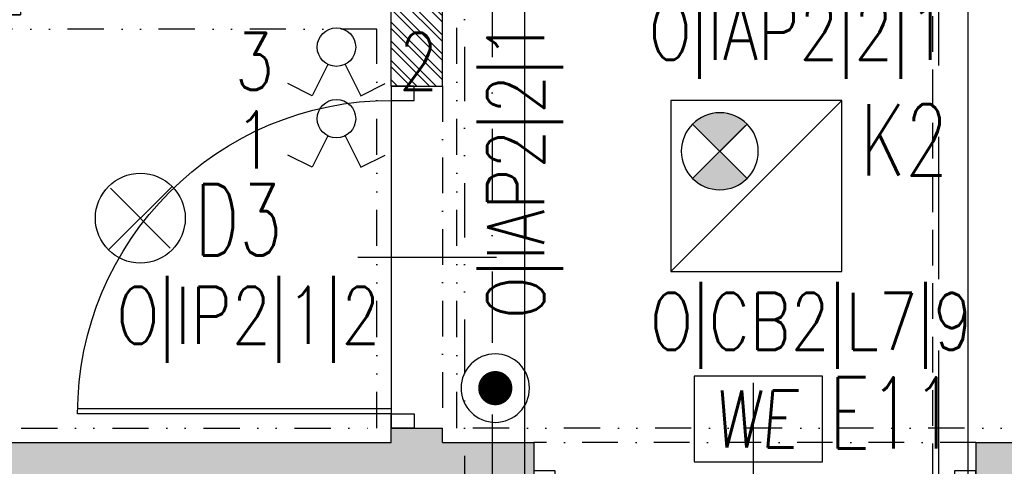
# Model space of a CAD drawing. Extents: x 41755 to 123924, y -112333 to 86187.
# Tile 388 of 582: x 110073 to 110418, y 35634 to 35790. Entities that reach past the tile are written whole.
import ezdxf
from ezdxf.enums import TextEntityAlignment as Align

# ---------------------------------------------------------------- set-up
doc = ezdxf.new("R2010")
doc.units = 0
doc.header["$LTSCALE"] = 50
for name, pattern in [('DASHDOT', [1, 0.5, -0.25, 0, -0.25]), ('DASHED', [0.75, 0.5, -0.25]), ('DASHED2', [0.375, 0.25, -0.125]), ('DIVIDE', [31.75, 12.7, -6.35, 0, -6.35, 0, -6.35])]:
    doc.linetypes.add(name, pattern=pattern)
doc.layers.get('0').update_dxf_attribs({"color": 101, "linetype": 'CONTINUOUS'})
for name, color, linetype in [('Drz---drzwi', 5, 'CONTINUOUS'), ('E-90', 6, 'CONTINUOUS'), ('E35', 6, 'CONTINUOUS'), ('E50', 3, 'CONTINUOUS'), ('Ins-co', 2, 'CONTINUOUS'), ('Ins-went', 141, 'CONTINUOUS'), ('Mw-cr-rury', 160, 'DIVIDE'), ('Mw-rury', 160, 'CONTINUOUS'), ('Mw-wc-rury', 160, 'DASHDOT'), ('Sc-beton', 7, 'CONTINUOUS'), ('Sc-beton-hatch', 86, 'CONTINUOUS'), ('Sc-cegla pustak', 42, 'CONTINUOUS'), ('Sc-cegla pustak-hatch', 8, 'CONTINUOUS'), ('Sc-nadproza kon', 5, 'DASHED2'), ('Suf-widok', 8, 'CONTINUOUS')]:
    doc.layers.add(name, color=color, linetype=linetype)
doc.styles.add('ROMANS', font='romans', dxfattribs={"width": 0.85})

# ---------------------------------------------------------------- blocks, each defined once
blk = doc.blocks.new('_GJKHGJ')
at = {"ltscale": 25}
for p, q in [((-8, -5), (-8, 0)), ((-8, 0), (-8, -5)), ((0, 0), (-8, 0)), ((0, -5), (0, 0)), ((0, -5), (0, 0)), ((-8, -115), (-7.999999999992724, -4.999999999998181)), ((-8, -5), (0, -5)), ((-19.69999999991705, -60), (28.89999999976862, -60)), ((-8, -115), (0, -115)), ((-8, -120), (-8, -115)), ((0, -115), (0, -120)), ((0, -115), (0, -120)), ((0, -120), (-8, -120))]:
    blk.add_line(p, q, dxfattribs=at)
at = {"ltscale": 7}
for p, q in [((-8, -5), (-118, -4.999999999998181)), ((-8, -6.799999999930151), (-117.985271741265, -6.799999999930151))]:
    blk.add_line(p, q, dxfattribs=at)
blk.add_arc((-8, -5), 110, 180, 270)
blk = doc.blocks.new('_FKJHKH')
at = {"ltscale": 7}
for p, q in [((5, 8), (5.000000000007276, 108)), ((6.799999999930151, 8), (6.799999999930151, 107.9837986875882))]:
    blk.add_line(p, q, dxfattribs=at)
at = {"ltscale": 25}
for p, q in [((55.00000000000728, 19.69999999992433), (55.00000000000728, -28.89999999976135)), ((5, 8), (0, 8)), ((0, 8), (5, 8)), ((0, 0), (0, 8)), ((105.0000000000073, 8), (5, 8)), ((5, 8), (5, 0)), ((105.0000000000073, 8), (105.0000000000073, 0)), ((110.0000000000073, 8), (105.0000000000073, 8)), ((110.0000000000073, 0), (110.0000000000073, 8)), ((5, 0), (0, 0)), ((5, 0), (0, 0)), ((105.0000000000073, 0), (110.0000000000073, 0)), ((105.0000000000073, 0), (110.0000000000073, 0))]:
    blk.add_line(p, q, dxfattribs=at)
blk.add_arc((5, 8), 100, 0, 90)
blk = doc.blocks.new('_DKGJHF')
at = {"ltscale": 7}
for p, q in [((-21.08464803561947, -77.00000000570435), (35.91535196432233, -77.00000000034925)), ((-4.999999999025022, -147.4999999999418), (-104.999999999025, -147.5000000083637)), ((-4.999999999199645, -145.5), (-104.9799979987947, -145.5000000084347))]:
    blk.add_line(p, q, dxfattribs=at)
for points in [[(5, -7.5), (5, 0), (-5, 0), (-4.999999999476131, -7.5)], [(5.000000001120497, -155), (5.000000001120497, -147.5), (-4.999999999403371, -147.5), (-4.999999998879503, -155)]]:
    blk.add_lwpolyline(points, close=True, dxfattribs=at)
for points in [[(-44.99999999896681, -7.500000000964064), (-4.999999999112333, -7.5)], [(-4.999999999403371, -147.4999999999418), (-4.999999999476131, -7.500000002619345)]]:
    blk.add_lwpolyline(points, dxfattribs=at)
for centre, radius, start, end in [((-4.999999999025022, -7.5), 39.99999999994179, 180.0000000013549, 269.9999999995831), ((-4.999999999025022, -147.4999999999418), 100, 90.00000000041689, 180.0000000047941)]:
    blk.add_arc(centre, radius, start, end)
blk = doc.blocks.new('we')
at = {"layer": 'E35', "ltscale": 0.2}
blk.add_lwpolyline([(44.99999999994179, 30.00000000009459), (-1.455191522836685e-09, 30.00000000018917), (0, 0), (44.9999999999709, 5.093170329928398e-11)], close=True, dxfattribs=at)
at = {"layer": 'E35', "ltscale": 0.2, "style": 'ROMANS', "oblique": 5, "width": 0.8}
blk.add_text('WE', height=20, dxfattribs=at).set_placement((21.44186387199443, 15.00000000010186), align=Align.MIDDLE_CENTER)
blk = doc.blocks.new('opr_kas_inw')
at = {"layer": 'E35'}
h = blk.add_hatch(color=256, dxfattribs=at)
edge = h.paths.add_edge_path()
edge.add_line((-12.76970681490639, -12.13742555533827), (-3.22376526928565, -21.68336710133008))
edge.add_ellipse((-12.76970681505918, -12.13742555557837), major_axis=(-9.545941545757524, 9.545941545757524), ratio=1, start_angle=90.00000000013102, end_angle=180.0000000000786, ccw=False)
edge.add_line((-22.31564836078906, -21.68336710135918), (-12.76970681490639, -12.13742555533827))
edge = h.paths.add_edge_path()
edge.add_line((-3.223765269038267, -2.591484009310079), (-12.76970681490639, -12.13742555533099))
edge.add_line((-12.76970681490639, -12.13742555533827), (-22.31564836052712, -2.591484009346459))
edge.add_ellipse((-12.76970681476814, -12.13742555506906), major_axis=(-9.545941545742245, 9.545941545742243), ratio=1, start_angle=-89.99999999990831, end_angle=1.1789325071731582e-10, ccw=False)
for p, q in [((-30.00000000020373, 29.9999999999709), (30.00000000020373, -29.9999999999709)), ((-22.31564836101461, -21.68336710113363), (-3.223765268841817, -2.591484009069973)), ((-22.31564836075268, -2.591484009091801), (-3.223765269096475, -21.68336710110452))]:
    blk.add_line(p, q, dxfattribs=at)
at = {"layer": 'E35', "linetype": 'Continuous', "ltscale": 0.3}
blk.add_line((-21.76970681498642, -3.137425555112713), (-3.769706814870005, -21.13742555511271), dxfattribs=at)
blk.add_lwpolyline([(-30.00000000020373, 29.9999999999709), (30.00000000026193, 29.9999999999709), (30.00000000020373, -29.9999999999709), (-30.00000000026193, -29.99999999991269)], close=True, dxfattribs=at)
at = {"layer": 'E35'}
blk.add_circle((-12.76970681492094, -12.13742555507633), 13.49999999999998, dxfattribs=at)
blk = doc.blocks.new('E-90Przycisk')
at = {"layer": 'E35', "const_width": 3}
blk.add_lwpolyline([(1.5, 1.455191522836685e-11, -1), (-1.5, 1.091393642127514e-11, -1)], format="xyb", close=True, dxfattribs=at)
at = {"layer": 'E35'}
blk.add_circle((1.818989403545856e-12, 1.455191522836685e-11), 5.999999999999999, dxfattribs=at)

msp = doc.modelspace()

# ---------------------------------------------------------------- hatches: boundary and pattern name
at = {"layer": 'Sc-beton-hatch'}
h = msp.add_hatch(dxfattribs=at)
h.set_pattern_fill('ANSI33', color=256, angle=-1.272221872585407e-14, style=0)
h.set_pattern_definition([(44.99999999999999, (48983.41854682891, 565.4779691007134), (-4.490128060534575, 4.490128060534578), []), (44.99999999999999, (48987.90867682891, 565.4779691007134), (-4.490128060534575, 4.490128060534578), [3.175, -1.5875])])
h.paths.add_polyline_path([(111132.966002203, 35834.94990531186), (111112.966002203, 35834.94990531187), (111112.966002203, 35791.94990531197), (111132.966002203, 35791.94990531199)])
h.paths.add_polyline_path([(111210.966002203, 35621.94990531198), (111210.966002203, 35641.94990531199), (110460.966002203, 35641.94990531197), (110460.966002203, 35646.94990531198), (110440.966002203, 35646.94990531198), (110440.966002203, 35641.94990531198), (110407.966002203, 35641.94990531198), (110407.966002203, 35621.94990531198)])
h.paths.add_polyline_path([(110440.966002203, 35766.94990531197), (110460.966002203, 35766.94990531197), (110460.966002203, 35956.94990531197), (110440.966002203, 35956.94990531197)])
h.paths.add_polyline_path([(110252.966002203, 35621.94990531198), (110252.966002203, 35641.94990531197), (110220.966002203, 35641.94990531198), (110220.966002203, 35646.94990531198), (110202.966002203, 35646.94990531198), (110202.966002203, 35641.94990531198), (109170.9660022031, 35641.94990531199), (109170.9660022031, 35621.94990531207), (109570.966002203, 35621.94990531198), (109570.966002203, 35579.94990531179), (109590.966002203, 35579.94990531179), (109590.966002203, 35621.94990531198)])
h.paths.add_polyline_path([(109670.966002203, 35791.94990531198), (109690.966002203, 35791.94990531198), (109690.966002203, 35834.94990531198), (109670.966002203, 35834.94990531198)])
h.paths.add_polyline_path([(109690.966002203, 36078.94990531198), (109670.966002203, 36078.94990531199), (109670.966002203, 35934.94990531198), (109690.966002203, 35934.94990531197)])
h.paths.add_polyline_path([(109670.966002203, 36178.94990531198), (109690.966002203, 36178.94990531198), (109690.966002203, 36221.94990531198), (109670.966002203, 36221.94990531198)])
h.paths.add_polyline_path([(109570.966002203, 36391.94990531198), (109570.966002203, 36371.94990531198), (110202.966002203, 36371.94990531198), (110202.966002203, 36391.94990531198)])
h.paths.add_polyline_path([(109670.966002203, 36584.94990531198), (109670.966002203, 36541.94990531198), (109690.966002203, 36541.94990531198), (109690.966002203, 36584.94990531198)])
h.paths.add_polyline_path([(109690.966002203, 36828.94990531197), (109670.966002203, 36828.94990531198), (109670.966002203, 36684.94990531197), (109690.966002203, 36684.94990531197)])
h.paths.add_polyline_path([(109670.966002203, 36928.94990531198), (109690.966002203, 36928.94990531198), (109690.966002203, 36971.94990531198), (109670.966002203, 36971.94990531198)])
at = {"layer": 'Sc-cegla pustak-hatch'}
h = msp.add_hatch(dxfattribs=at)
h.set_pattern_fill('ANSI32', color=256, scale=0.5, angle=89.99999999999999, style=0)
h.set_pattern_definition([(135, (48983.41854682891, 565.4779691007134), (-3.367596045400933, -3.367596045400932), []), (135, (48983.41854682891, 567.7230341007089), (-3.367596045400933, -3.367596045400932), [])])
h.paths.add_polyline_path([(111240.966002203, 38471.94990531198), (111210.966002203, 38471.94990531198), (111210.966002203, 38496.94990531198), (111192.966002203, 38496.94990531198), (111192.966002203, 38471.94990531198), (111132.966002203, 38471.94990531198), (111132.966002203, 38453.94990531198), (111240.966002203, 38453.94990531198)])
h.paths.add_polyline_path([(111112.966002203, 38265.94990531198), (110486.966002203, 38265.94990531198), (110486.966002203, 38247.94990531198), (111112.966002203, 38247.94990531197)])
h.paths.add_polyline_path([(110220.966002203, 38496.94990531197), (110202.966002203, 38496.94990531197), (110202.966002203, 38306.94990531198), (110220.966002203, 38306.94990531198)])
h.paths.add_polyline_path([(110176.966002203, 38265.94990531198), (109690.966002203, 38265.94990531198), (109690.966002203, 38247.94990531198), (110176.966002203, 38247.94990531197)])
h.paths.add_polyline_path([(109670.966002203, 38471.94990531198), (109588.966002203, 38471.94990531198), (109588.966002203, 38496.94990531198), (109570.966002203, 38496.94990531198), (109570.966002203, 38471.94990531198), (109540.966002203, 38471.94990531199), (109540.966002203, 38453.94990531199), (109670.966002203, 38453.94990531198)])
h.paths.add_polyline_path([(109670.966002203, 38059.94990531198), (109540.966002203, 38059.94990531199), (109540.966002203, 38041.94990531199), (109570.966002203, 38041.94990531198), (109570.966002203, 38016.94990531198), (109588.966002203, 38016.94990531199), (109588.966002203, 38041.94990531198), (109670.966002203, 38041.94990531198)])
h.paths.add_polyline_path([(110220.966002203, 38206.94990531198), (110202.966002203, 38206.94990531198), (110202.966002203, 38016.94990531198), (110220.966002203, 38016.94990531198)])
h.paths.add_polyline_path([(110220.966002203, 37896.94990531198), (110202.966002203, 37896.94990531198), (110202.966002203, 37891.94990531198), (110202.966002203, 37871.94990531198), (110202.966002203, 37866.94990531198), (110220.966002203, 37866.94990531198)])
h.paths.add_polyline_path([(109588.966002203, 37916.94990531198), (109570.966002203, 37916.94990531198), (109570.966002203, 37891.94990531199), (109588.966002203, 37891.94990531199)])
h.paths.add_polyline_path([(109588.966002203, 37871.94990531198), (109570.966002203, 37871.94990531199), (109570.966002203, 37846.94990531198), (109588.966002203, 37846.94990531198)])
h.paths.add_polyline_path([(109670.966002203, 37721.94990531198), (109588.966002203, 37721.94990531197), (109588.966002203, 37746.94990531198), (109570.966002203, 37746.94990531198), (109570.966002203, 37721.94990531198), (109540.966002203, 37721.94990531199), (109540.966002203, 37703.94990531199), (109670.966002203, 37703.94990531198)])
h.paths.add_polyline_path([(109670.966002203, 37309.94990531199), (109540.966002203, 37309.94990531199), (109540.966002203, 37291.94990531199), (109570.966002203, 37291.94990531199), (109570.966002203, 37266.94990531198), (109588.966002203, 37266.94990531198), (109588.966002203, 37291.94990531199), (109670.966002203, 37291.94990531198)])
h.paths.add_polyline_path([(109588.966002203, 37166.94990531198), (109570.966002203, 37166.94990531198), (109570.966002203, 37141.94990531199), (109588.966002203, 37141.94990531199)])
h.paths.add_polyline_path([(109588.966002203, 37121.94990531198), (109570.966002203, 37121.94990531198), (109570.966002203, 37096.94990531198), (109588.966002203, 37096.94990531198)])
h.paths.add_polyline_path([(109670.966002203, 36971.94990531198), (109588.966002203, 36971.94990531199), (109588.966002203, 36996.94990531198), (109570.966002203, 36996.94990531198), (109570.966002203, 36971.94990531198), (109540.966002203, 36971.94990531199), (109540.966002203, 36953.94990531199), (109670.966002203, 36953.94990531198)])
h.paths.add_polyline_path([(109670.966002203, 36559.94990531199), (109540.966002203, 36559.94990531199), (109540.966002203, 36541.94990531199), (109570.966002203, 36541.94990531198), (109570.966002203, 36516.94990531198), (109588.966002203, 36516.94990531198), (109588.966002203, 36541.94990531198), (109670.966002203, 36541.94990531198)])
h.paths.add_polyline_path([(109588.966002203, 36416.94990531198), (109570.966002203, 36416.94990531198), (109570.966002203, 36391.94990531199), (109588.966002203, 36391.94990531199)])
h.paths.add_polyline_path([(109588.966002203, 36371.94990531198), (109570.966002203, 36371.94990531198), (109570.966002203, 36346.94990531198), (109588.966002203, 36346.94990531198)])
h.paths.add_polyline_path([(109670.966002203, 36221.94990531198), (109588.966002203, 36221.94990531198), (109588.966002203, 36246.94990531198), (109570.966002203, 36246.94990531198), (109570.966002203, 36221.94990531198), (109540.966002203, 36221.94990531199), (109540.966002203, 36203.94990531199), (109670.966002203, 36203.94990531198)])
h.paths.add_polyline_path([(109670.966002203, 35809.94990531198), (109540.966002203, 35809.94990531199), (109540.966002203, 35791.94990531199), (109570.966002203, 35791.94990531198), (109570.966002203, 35766.94990531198), (109588.966002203, 35766.94990531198), (109588.966002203, 35791.94990531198), (109670.966002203, 35791.94990531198)])
h.paths.add_polyline_path([(109588.966002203, 35666.94990531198), (109570.966002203, 35666.94990531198), (109570.966002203, 35641.94990531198), (109588.966002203, 35641.94990531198)])
h.paths.add_polyline_path([(109670.966002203, 35401.94990531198), (109590.9660022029, 35401.94990531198), (109590.9660022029, 35383.94990531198), (109670.966002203, 35383.94990531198)])
h.paths.add_polyline_path([(109570.9660022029, 35401.94990531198), (109170.9660022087, 35401.94990531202), (109170.9660022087, 35383.94990531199), (109570.9660022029, 35383.94990531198)])
h.paths.add_polyline_path([(109700.966002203, 35401.94990531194), (109690.966002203, 35401.94990531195), (109690.966002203, 35383.94990531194), (109700.966002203, 35383.94990531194)])
h.paths.add_polyline_path([(110112.966002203, 35401.94990531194), (109800.966002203, 35401.94990531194), (109800.966002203, 35383.94990531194), (110094.966002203, 35383.94990531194), (110094.966002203, 35305.94990531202), (110175.966002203, 35305.94990531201), (110175.966002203, 35231.94990531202), (109690.966002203, 35231.94990531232), (109690.966002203, 35213.94990531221), (110265.966002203, 35213.94990531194), (110265.966002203, 35231.94990531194), (110193.966002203, 35231.94990531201), (110193.9660022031, 35305.94990531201), (110220.966002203, 35305.94990531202), (110220.966002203, 35401.94990531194), (110202.966002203, 35401.94990531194), (110202.966002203, 35323.94990531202), (110112.966002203, 35323.94990531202)])
h.paths.add_polyline_path([(109888.966002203, 35099.94990531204), (109870.966002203, 35099.94990531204), (109870.966002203, 34943.66757567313), (109888.966002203, 34943.66757567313)])
h.paths.add_polyline_path([(109888.966002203, 34943.66757567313), (109870.966002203, 34943.66757567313), (109870.966002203, 34871.94990531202), (109888.966002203, 34871.94990531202)])
h.paths.add_polyline_path([(110440.966002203, 35231.94990531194), (110395.966002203, 35231.94990531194), (110395.966002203, 35213.94990531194), (110440.966002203, 35213.94990531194)])
h.paths.add_polyline_path([(110682.966002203, 35383.94990531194), (110697.966002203, 35383.94990531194), (110697.966002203, 35401.94990531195), (110570.966002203, 35401.94990531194), (110570.966002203, 35383.94990531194), (110664.966002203, 35383.94990531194), (110664.966002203, 35231.94990531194), (110460.966002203, 35231.94990531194), (110460.966002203, 35213.94990531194), (110664.966002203, 35213.94990531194), (110664.966002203, 34871.94990531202), (110682.966002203, 34871.94990531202)])
h.paths.add_polyline_path([(110470.966002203, 35401.94990531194), (110460.966002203, 35401.94990531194), (110460.966002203, 35383.94990531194), (110470.966002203, 35383.94990531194)])
h.paths.add_polyline_path([(110850.966002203, 35401.94990531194), (110817.966002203, 35401.94990531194), (110817.966002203, 35383.94990531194), (110850.966002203, 35383.94990531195)])
h.paths.add_polyline_path([(111090.966002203, 35401.94990531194), (110970.966002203, 35401.94990531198), (110970.966002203, 35383.94990531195), (111090.966002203, 35383.94990531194)])
h.paths.add_polyline_path([(111240.966002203, 35401.94990531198), (111210.966002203, 35401.94990531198), (111210.966002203, 35436.94990531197), (111192.966002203, 35436.94990531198), (111192.966002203, 35401.94990531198), (111110.966002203, 35401.94990531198), (111110.966002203, 35383.94990531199), (111240.966002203, 35383.94990531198)])
h.paths.add_polyline_path([(111210.966002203, 35621.94990531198), (111192.966002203, 35621.94990531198), (111192.966002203, 35586.94990531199), (111210.966002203, 35586.94990531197)])
h.paths.add_polyline_path([(111210.966002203, 35666.94990531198), (111192.966002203, 35666.94990531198), (111192.966002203, 35641.94990531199), (111210.966002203, 35641.94990531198)])
h.paths.add_polyline_path([(111240.966002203, 35809.94990531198), (111132.966002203, 35809.94990531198), (111132.966002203, 35791.94990531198), (111192.966002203, 35791.94990531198), (111192.966002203, 35766.94990531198), (111210.966002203, 35766.94990531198), (111210.966002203, 35791.94990531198), (111240.966002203, 35791.94990531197)])
h.paths.add_polyline_path([(111112.966002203, 36015.94990531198), (110486.966002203, 36015.94990531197), (110486.966002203, 35997.94990531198), (111112.966002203, 35997.94990531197)])
h.paths.add_polyline_path([(110176.966002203, 36015.94990531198), (109690.966002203, 36015.94990531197), (109690.966002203, 35997.94990531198), (110176.966002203, 35997.94990531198)])
h.paths.add_polyline_path([(110220.966002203, 35956.94990531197), (110202.966002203, 35956.94990531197), (110202.966002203, 35766.94990531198), (110220.966002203, 35766.94990531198)])
h.paths.add_polyline_path([(110220.966002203, 36246.94990531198), (110202.966002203, 36246.94990531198), (110202.966002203, 36056.94990531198), (110220.966002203, 36056.94990531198)])
h.paths.add_polyline_path([(110220.966002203, 36706.94990531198), (110202.966002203, 36706.94990531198), (110202.966002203, 36516.94990531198), (110220.966002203, 36516.94990531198)])
h.paths.add_polyline_path([(110220.966002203, 36996.94990531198), (110202.966002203, 36996.94990531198), (110202.966002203, 36806.94990531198), (110220.966002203, 36806.94990531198)])
h.paths.add_polyline_path([(110176.966002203, 36765.94990531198), (109690.966002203, 36765.94990531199), (109690.966002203, 36747.94990531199), (110176.966002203, 36747.94990531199)])
h.paths.add_polyline_path([(110220.966002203, 36396.94990531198), (110202.966002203, 36396.94990531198), (110202.966002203, 36391.94990531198), (110202.966002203, 36371.94990531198), (110202.966002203, 36366.94990531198), (110220.966002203, 36366.94990531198)])
h.paths.add_polyline_path([(111112.966002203, 36765.94990531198), (110486.966002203, 36765.94990531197), (110486.966002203, 36747.94990531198), (111112.966002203, 36747.94990531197)])
h.paths.add_polyline_path([(111240.966002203, 36559.94990531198), (111132.966002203, 36559.94990531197), (111132.966002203, 36541.94990531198), (111192.966002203, 36541.94990531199), (111192.966002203, 36516.94990531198), (111210.966002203, 36516.94990531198), (111210.966002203, 36541.94990531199), (111240.966002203, 36541.94990531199)])
h.paths.add_polyline_path([(111210.966002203, 36416.94990531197), (111192.966002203, 36416.94990531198), (111192.966002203, 36391.94990531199), (111210.966002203, 36391.94990531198)])
h.paths.add_polyline_path([(111210.966002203, 36371.94990531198), (111192.966002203, 36371.94990531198), (111192.966002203, 36346.94990531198), (111210.966002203, 36346.94990531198)])
h.paths.add_polyline_path([(111240.966002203, 36221.94990531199), (111210.966002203, 36221.94990531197), (111210.966002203, 36246.94990531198), (111192.966002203, 36246.94990531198), (111192.966002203, 36221.94990531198), (111132.966002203, 36221.94990531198), (111132.966002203, 36203.94990531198), (111240.966002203, 36203.94990531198)])
h.paths.add_polyline_path([(111210.966002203, 36996.94990531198), (111192.966002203, 36996.94990531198), (111192.966002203, 36971.94990531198), (111132.966002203, 36971.94990531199), (111132.966002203, 36953.94990531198), (111240.966002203, 36953.94990531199), (111240.966002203, 36971.94990531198), (111210.966002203, 36971.94990531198)])

# ---------------------------------------------------------------- linework, layer by layer
at = {"layer": 'E35'}
for p, q in [((110180.7232270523, 35774.58425350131), (110175.1973542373, 35763.54854745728)), ((110186.7676274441, 35774.58425350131), (110192.293500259, 35763.5485474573)), ((110175.1973542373, 35763.54854745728), (110166.6616871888, 35767.82258396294)), ((110192.293500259, 35763.5485474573), (110200.8291673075, 35767.82258396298)), ((110180.7232270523, 35749.48321525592), (110175.1973542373, 35738.44750921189)), ((110186.7676274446, 35749.48321525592), (110192.29350026, 35738.44750921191)), ((110175.1973542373, 35738.44750921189), (110166.6616871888, 35742.72154571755)), ((110192.29350026, 35738.44750921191), (110200.8291673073, 35742.72154571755)), ((110126.1029340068, 35731.75396188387), (110103.8290703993, 35709.48009827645))]:
    msp.add_line(p, q, dxfattribs=at)
at = {"layer": 'E35', "linetype": 'Continuous', "ltscale": 0.3}
msp.add_line((110125.4660022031, 35710.11703008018), (110104.4660022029, 35731.11703008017), dxfattribs=at)
at = {"layer": 'E35'}
for centre, radius in [((110183.7454272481, 35780.61988155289), 6.750000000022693), ((110183.7454272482, 35755.5188433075), 6.750000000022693), ((110114.966002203, 35720.61703008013), 15.74999999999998)]:
    msp.add_circle(centre, radius, dxfattribs=at)
at = {"layer": 'Ins-co', "linetype": 'DASHED', "ltscale": 0.5}
msp.add_line((110392.7288967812, 36785.2632538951), (110392.7288967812, 35596.46549195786), dxfattribs=at)
at = {"layer": 'Ins-co'}
msp.add_line((110405.1296291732, 36771.64557855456), (110405.1296291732, 35579.80748719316), dxfattribs=at)
at = {"layer": 'Ins-went', "linetype": 'DASHED', "ltscale": 2}
msp.add_line((110394.9660022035, 35624.17103959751), (110394.9660022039, 36910.28301585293), dxfattribs=at)
at = {"layer": 'Mw-cr-rury', "ltscale": 0.03}
msp.add_line((110228.6398701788, 35972.04504577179), (110228.6398701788, 35507.31128057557), dxfattribs=at)
at = {"layer": 'Mw-rury'}
msp.add_line((110249.7076127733, 36012.52730370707), (110249.7076127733, 35479.61828469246), dxfattribs=at)
at = {"layer": 'Mw-wc-rury'}
msp.add_line((110238.3480811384, 36002.48075078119), (110238.3480811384, 35493.46478263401), dxfattribs=at)
at = {"layer": 'Sc-beton'}
for points in [[(110202.966002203, 35641.94990531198), (110202.966002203, 35646.94990531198)], [(110202.966002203, 35646.94990531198), (110220.966002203, 35646.94990531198)], [(110220.966002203, 35641.94990531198), (110220.966002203, 35646.94990531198)], [(109170.9660022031, 35641.94990531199), (110202.966002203, 35641.94990531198)], [(110220.966002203, 35641.94990531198), (110252.966002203, 35641.94990531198)], [(110252.966002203, 35641.94990531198), (110252.966002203, 35621.94990531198)], [(110407.966002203, 35641.94990531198), (110440.966002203, 35641.94990531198)], [(110407.966002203, 35641.94990531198), (110407.966002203, 35621.94990531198)]]:
    msp.add_lwpolyline(points, dxfattribs=at)
at = {"layer": 'Sc-cegla pustak'}
for points in [[(110202.966002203, 35766.94990531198), (110202.966002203, 35956.94990531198)], [(110220.966002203, 35766.94990531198), (110220.966002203, 35956.94990531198)], [(110202.966002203, 35766.94990531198), (110220.966002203, 35766.94990531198)]]:
    msp.add_lwpolyline(points, dxfattribs=at)
at = {"layer": 'Sc-nadproza kon', "linetype": 'DASHDOT', "ltscale": 0.5}
for points in [[(110220.966002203, 35766.94990531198), (110220.966002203, 35646.94990531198)], [(110407.966002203, 35641.94990531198), (110252.966002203, 35641.94990531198)]]:
    msp.add_lwpolyline(points, dxfattribs=at)
at = {"layer": 'Suf-widok', "linetype": 'DIVIDE', "ltscale": 0.02}
for points in [[(110225.966002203, 39366.94990531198), (110435.966002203, 39366.94990531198), (110435.966002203, 35646.94990531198), (110225.966002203, 35646.94990531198)], [(109593.966002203, 35786.94990531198), (109593.966002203, 35646.94990531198), (110197.966002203, 35646.94990531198), (110197.966002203, 35786.94990531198), (109939.966002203, 35786.94990531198), (109939.966002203, 35992.94990531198), (109695.966002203, 35992.94990531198), (109695.966002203, 35786.94990531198)]]:
    msp.add_lwpolyline(points, close=True, dxfattribs=at)

# ---------------------------------------------------------------- block references
at = {"layer": 'Drz---drzwi'}
for name, p, rotation in [('_FKJHKH', (110072.966002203, 35799.94990531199), 180), ('_DKGJHF', (110252.966002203, 35626.94990531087), 89.99999999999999)]:
    msp.add_blockref(name, p, dxfattribs=dict(at, rotation=rotation))
at = {"layer": 'Drz---drzwi', "xscale": -1, "rotation": 180}
msp.add_blockref('_GJKHGJ', (110210.966002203, 35646.94990531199), dxfattribs=at)
at = {"layer": 'E35', "xscale": -1, "rotation": 180}
msp.add_blockref('opr_kas_inw', (110330.9660022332, 35731.94990531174), dxfattribs=at)
at = {"layer": 'E35', "xscale": -2.000000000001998, "yscale": 2, "zscale": 2, "rotation": 49.42344150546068}
msp.add_blockref('E-90Przycisk', (110239.4486751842, 35660.97242891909), dxfattribs=at)
at = {"layer": 'E50'}
msp.add_blockref('we', (110309.1839298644, 35635.1353462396), dxfattribs=at)

# ---------------------------------------------------------------- texts
at = {"layer": 'E-90', "style": 'ROMANS', "width": 0.8}
for s, rotation, p in [('O|IAP2|2|1', 3.335040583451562e-09, (110345.7026851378, 35784.7603718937)), ('3', 359.9999999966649, (110154.9708504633, 35775.60891960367)), ('2', 3.335040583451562e-09, (110212.520004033, 35775.60891960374)), ('O|IAP2|2|1', 89.99999999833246, (110248.0472994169, 35737.6345647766)), ('1', 359.9999999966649, (110154.9708504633, 35748.09347157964)), ('O|IP2|1|2', 359.9999999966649, (110152.8627991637, 35685.10573862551)), ('O|CB2|L7|9', 359.9999999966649, (110350.2365137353, 35682.97718907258))]:
    msp.add_text(s, height=20, rotation=rotation, dxfattribs=at).set_placement(p, align=Align.MIDDLE)
at = {"layer": 'E35', "style": 'ROMANS', "width": 0.7}
for s, p in [('K2', (110382.8585930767, 35748.0629005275)), ('D3', (110149.3292331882, 35720.04941500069)), ('E11', (110378.6938384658, 35652.31252447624))]:
    msp.add_text(s, height=25, dxfattribs=at).set_placement(p, align=Align.MIDDLE)

doc.saveas('drawing.dxf')
